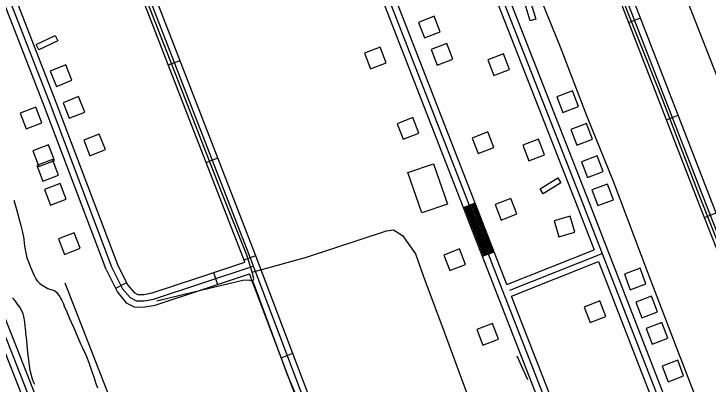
# Model space of a CAD drawing. Extents: x 3445503 to 3483459, y 540493 to 566012.
# Drawn here: x 3476792 to 3478450, y 548107 to 548992 of the extents above; entities that cross this region are included whole.
import ezdxf

# ---------------------------------------------------------------- set-up
doc = ezdxf.new("R2010")
doc.units = 0
for name, color, linetype in [('V-BLDG-OTLN', 7, 'Continuous'), ('V-DTCH-CNTR', 7, 'Continuous'), ('V-ROAD-CNTR', 7, 'Continuous'), ('V-SITE-VEGE', 7, 'Continuous'), ('V-TOPO-SHOR', 7, 'Continuous')]:
    doc.layers.add(name, color=color, linetype=linetype)

msp = doc.modelspace()

# ---------------------------------------------------------------- linework, layer by layer
at = {"layer": 'V-BLDG-OTLN'}
for points in [[(3478024.2, 549027.3), (3478038.5, 548979.4), (3478025.1, 548975.4), (3478010.8, 549023.4)], [(3477758.3, 548972), (3477772.9, 548934.7), (3477810.1, 548949.3), (3477795.5, 548986.6)], [(3476845, 548919.2), (3476890.3, 548940.4), (3476896.2, 548927.8), (3476851, 548906.5)], [(3477788.3, 548906.9), (3477803, 548869.7), (3477840.2, 548884.3), (3477825.6, 548921.5)], [(3477681.3, 548875.5), (3477666.9, 548912.8), (3477629.6, 548898.4), (3477644, 548861.1)], [(3477975.8, 548859.5), (3477961.4, 548896.8), (3477924.1, 548882.4), (3477938.5, 548845.1)], [(3476878.3, 548855.7), (3476893.2, 548818.6), (3476930.3, 548833.5), (3476915.4, 548870.6)], [(3478089, 548793.9), (3478103.2, 548756.5), (3478140.6, 548770.7), (3478126.4, 548808.1)], [(3476909, 548779.7), (3476923.9, 548742.6), (3476961, 548757.5), (3476946.1, 548794.6)], [(3476858.6, 548732.2), (3476844.1, 548769.5), (3476806.8, 548755), (3476821.3, 548717.7)], [(3477759, 548706.9), (3477744.6, 548744.2), (3477707.3, 548729.8), (3477721.8, 548692.5)], [(3478122.4, 548715.7), (3478136.6, 548678.3), (3478174, 548692.5), (3478159.8, 548729.9)], [(3476958.4, 548690.1), (3476973.3, 548653), (3477010.4, 548667.9), (3476995.5, 548705)], [(3477886.3, 548695.5), (3477901, 548658.2), (3477938.2, 548672.8), (3477923.6, 548710.1)], [(3478059.1, 548655.4), (3478044.7, 548692.7), (3478007.4, 548678.3), (3478021.8, 548641)], [(3476888.5, 548641.8), (3476874.1, 548679.1), (3476836.8, 548664.6), (3476851.2, 548627.3)], [(3478148, 548638.7), (3478162.2, 548601.3), (3478199.6, 548615.5), (3478185.4, 548652.9)], [(3476898, 548607.1), (3476883.5, 548644.4), (3476846.2, 548630), (3476860.7, 548592.6)], [(3477827.6, 548537.7), (3477766.4, 548516.4), (3477732.9, 548612.9), (3477794.1, 548634.1)], [(3476916.5, 548549.4), (3476902.1, 548586.7), (3476864.8, 548572.3), (3476879.2, 548535)], [(3478048.7, 548574.2), (3478091.5, 548600.1), (3478098.7, 548588.1), (3478056, 548562.2)], [(3478172.3, 548571.3), (3478186.5, 548533.9), (3478223.9, 548548.1), (3478209.7, 548585.5)], [(3477941.2, 548536.5), (3477955.9, 548499.3), (3477993.1, 548514), (3477978.5, 548551.2)], [(3478093.2, 548459.3), (3478131.6, 548470.4), (3478120.5, 548508.8), (3478082.1, 548497.7)], [(3476950, 548431.8), (3476935.5, 548469.1), (3476898.2, 548454.7), (3476912.7, 548417.4)], [(3477870.8, 548393), (3477856.4, 548430.3), (3477819.1, 548415.8), (3477833.5, 548378.5)], [(3478250.2, 548369.8), (3478264.4, 548332.4), (3478301.8, 548346.6), (3478287.6, 548384)], [(3478205.8, 548268.7), (3478191.2, 548305.9), (3478153.9, 548291.4), (3478168.5, 548254.1)], [(3478277.8, 548303), (3478292, 548265.6), (3478329.4, 548279.8), (3478315.2, 548317.2)], [(3478302.3, 548240.3), (3478316.5, 548202.9), (3478353.9, 548217.1), (3478339.7, 548254.5)], [(3477949.1, 548214.9), (3477934.7, 548252.2), (3477897.4, 548237.7), (3477911.8, 548200.4)], [(3478340.2, 548150.3), (3478354.4, 548112.9), (3478391.8, 548127.1), (3478377.6, 548164.5)]]:
    msp.add_lwpolyline(points, close=True, dxfattribs=at)
at = {"layer": 'V-DTCH-CNTR'}
for points in [[(3477362.6, 548352.5), (3477364.8, 548359.4), (3477360.8, 548374.7), (3477348, 548415.7), (3477288.6, 548564.4), (3477178, 548848.8), (3477076.2, 549108.7), (3476977, 549360.4), (3476909.7, 549546), (3476866.1, 549655.5)], [(3478720.4, 547808), (3478683.4, 547906.3), (3478660, 547967.9), (3478584.2, 548158.9), (3478504.2, 548368), (3478425.3, 548567.3), (3478337.7, 548796.1), (3478228.5, 549073.1)], [(3478789.3, 548012.5), (3478742.9, 548128.9), (3478653.9, 548358.4), (3478572, 548578.4), (3478473.1, 548838.3), (3478384.4, 549066.2)], [(3477360.8, 548374.7), (3477490.9, 548410.6), (3477682, 548473.5), (3477698.6, 548476.1), (3477719.8, 548462.8), (3477751.1, 548418.3), (3477773.9, 548353.2), (3477814.2, 548247.2), (3477886.1, 548053.2), (3478017.3, 547732.3)], [(3477582.7, 547806.1), (3477445.5, 548129.4), (3477368, 548339.3), (3477362.6, 548352.5), (3477353.6, 548355.4), (3477338.4, 548354.8), (3477221.8, 548327), (3477133.2, 548305.2)]]:
    msp.add_lwpolyline(points, dxfattribs=at)
at = {"layer": 'V-ROAD-CNTR'}
for p, q in [((3478260.6, 548972), (3478288.6, 548982.9)), ((3477160.7, 548870.1), (3477188.7, 548880.9)), ((3478351, 548739), (3478379, 548749.8)), ((3477251.1, 548637), (3477279.1, 548647.9)), ((3477866, 548529.4), (3477893.9, 548540.3)), ((3478441.6, 548505.9), (3478469.5, 548516.8)), ((3477911.3, 548412.9), (3477939.3, 548423.8)), ((3477341.7, 548404.1), (3477369.7, 548414.7)), ((3477268.2, 548373.7), (3477277.7, 548345.2)), ((3477060.9, 548349.5), (3477034.1, 548336.1)), ((3477430.1, 548170.3), (3477458.2, 548180.9))]:
    msp.add_line(p, q, dxfattribs=at)
for points in [[(3479114.8, 546836.4), (3478776.4, 547695), (3478446.1, 548535.2), (3478132.8, 549343.1), (3477894.7, 549948.2), (3477633.5, 550642), (3477629.4, 550660.7), (3477631.6, 550676.6), (3477637.2, 550692), (3477648.3, 550703.6), (3477669.3, 550714.3), (3477716.2, 550738.6), (3477726, 550749.9), (3477732.7, 550762.4), (3477736.2, 550775.3), (3477736.4, 550790.9), (3477734.3, 550806.2), (3477719.2, 550845.9), (3477578.5, 551210.2), (3477452.4, 551557.9)], [(3479100.8, 546830.9), (3478762.5, 547689.5), (3478432.2, 548529.8), (3478118.8, 549337.6), (3477880.7, 549942.8), (3477619.1, 550637.8), (3477614.1, 550660.1), (3477617, 550680.2), (3477624.2, 550700.1), (3477639.2, 550715.8), (3477662.5, 550727.7), (3477706.8, 550750.6), (3477713.6, 550758.4), (3477718.6, 550767.9), (3477721.2, 550777.5), (3477721.4, 550790), (3477719.7, 550802.5), (3477705.2, 550840.6), (3477564.4, 551204.9), (3477438.3, 551552.8)], [(3477071.8, 551327.3), (3477494.8, 550222), (3477811.1, 549406.2), (3478152.8, 548533.8), (3478426.9, 547826.4), (3478672, 547204.9), (3478722.1, 547082.6), (3478796.9, 546893), (3478864.3, 546709.9)], [(3477085.9, 551332.7), (3477508.8, 550227.4), (3477825.1, 549411.7), (3478166.8, 548539.2), (3478440.8, 547831.9), (3478685.9, 547210.5), (3478736, 547088.2), (3478810.9, 546898.4), (3478878.4, 546715.1)], [(3478627.4, 546625.9), (3478252, 547580.2), (3477978.8, 548281), (3477592.9, 549272.3), (3477302.5, 550016.9), (3476951.6, 550923.6), (3476882.3, 551103.7), (3476836.6, 551207.4)], [(3478613.4, 546620.5), (3478238, 547574.7), (3477964.8, 548275.5), (3477578.9, 549266.9), (3477288.6, 550011.5), (3476937.6, 550918.2), (3476868.4, 551098), (3476822.8, 551201.3)], [(3478296.3, 546039.2), (3478195.7, 546296.9), (3478120.9, 546488), (3477825.2, 547231), (3477600.7, 547804.3), (3477368.4, 548418.2), (3477244.1, 548737.9), (3476896.7, 549634.2), (3476496.3, 550631.4), (3476398.8, 550925.5)], [(3477343.6, 548398.8), (3477340.4, 548407.5), (3477216.1, 548727.1), (3476868.8, 549623.2), (3476468.1, 550621), (3476372.9, 550908.5)], [(3476396.2, 550885.7), (3476482.2, 550626.2), (3476882.7, 549628.7), (3477230.1, 548732.5), (3477354.4, 548412.9), (3477586.7, 547798.9), (3477811.3, 547225.5), (3478106.9, 546482.4), (3478181.8, 546291.4), (3478282.2, 546034.2)], [(3476091.7, 550728.7), (3476472.8, 549753.7), (3476633.8, 549361), (3476861.8, 548777.2), (3477011.1, 548382.2)], [(3476105.7, 550734.2), (3476486.7, 549759.2), (3476647.7, 549366.6), (3476875.8, 548782.5), (3477025.1, 548387.5)], [(3476119.7, 550739.7), (3476500.6, 549764.8), (3476661.6, 549372.2), (3476889.8, 548787.9), (3477039.2, 548392.8)], [(3475837.8, 550563.2), (3475922.6, 550338.7), (3476245.2, 549528.7), (3476396.4, 549140.1), (3476641.7, 548506.4), (3476770.4, 548182.1), (3476890.1, 547876.8)], [(3475851.8, 550568.5), (3475936.6, 550344.1), (3476259.2, 549534.2), (3476410.4, 549145.6), (3476655.7, 548511.8), (3476784.4, 548187.6), (3476904.1, 547882.3)], [(3475865.9, 550573.8), (3475950.6, 550349.5), (3476273.1, 549539.7), (3476424.4, 549151), (3476669.7, 548517.3), (3476798.4, 548193.1), (3476918.1, 547887.8)], [(3477627.9, 549837.1), (3477797.2, 549400.8), (3478138.9, 548528.3), (3478177.7, 548428)], [(3479128.7, 546841.9), (3478790.4, 547700.5), (3478460.1, 548540.7), (3478146.8, 549348.5), (3477955.1, 549835.7)], [(3477969.7, 548345.6), (3477606.9, 549277.8), (3477421.5, 549753.1)], [(3478520.9, 547813.3), (3478456.6, 547982.5), (3478379.3, 548183), (3478306.6, 548373.9), (3478223.9, 548591.7), (3478160.7, 548748.8), (3478097.6, 548912.6), (3478009, 549131.2)], [(3477930.9, 548420.5), (3477885.5, 548537)], [(3477933.7, 548421.6), (3477888.3, 548538.1)], [(3477936.5, 548422.7), (3477891.1, 548539.2)], [(3477914.1, 548414), (3477868.8, 548530.5)], [(3477916.9, 548415.1), (3477871.6, 548531.6)], [(3477919.7, 548416.2), (3477874.4, 548532.6)], [(3477922.5, 548417.3), (3477877.2, 548533.7)], [(3477925.3, 548418.3), (3477880, 548534.8)], [(3477928.1, 548419.4), (3477882.8, 548535.9)], [(3477969.7, 548345.6), (3478177.7, 548428)], [(3477976.4, 548332.1), (3478197.1, 548419.6)], [(3477025.1, 548387.5), (3477051.4, 548335.1), (3477069.7, 548313.9), (3477084.4, 548306.3), (3477103.1, 548306.5), (3477125.5, 548310.5), (3477235.5, 548347), (3477363.2, 548389.5)], [(3477038.6, 548394.2), (3477064, 548343.4), (3477079.1, 548325.9), (3477087.9, 548321.3), (3477101.7, 548321.5), (3477121.8, 548325.1), (3477230.8, 548361.2), (3477343.6, 548398.8)], [(3477980.6, 548317.7), (3478188.6, 548400)], [(3478188.6, 548400), (3478412.9, 547821), (3478658.1, 547199.3), (3478708.2, 547077), (3478739.8, 546996.7)], [(3477011.7, 548380.8), (3477038.8, 548326.7), (3477060.2, 548301.9), (3477080.8, 548291.2), (3477104.5, 548291.6), (3477129.2, 548295.9), (3477240.2, 548332.8), (3477354.3, 548370.8)], [(3478266.1, 546034.1), (3478167.8, 546285.9), (3478093, 546476.9), (3477797.3, 547220), (3477572.7, 547793.5), (3477354.3, 548370.8)], [(3478530.6, 546913), (3478265.9, 547585.7), (3477992.7, 548286.4), (3477980.6, 548317.7)]]:
    msp.add_lwpolyline(points, dxfattribs=at)
at = {"layer": 'V-SITE-VEGE'}
for points in [[(3476791.4, 548546.9), (3476798.3, 548522.6), (3476802.8, 548507.4), (3476808, 548486.3), (3476811.5, 548473.4), (3476815.1, 548454.8), (3476816.4, 548443.2), (3476817.2, 548438.2), (3476817.8, 548432.7), (3476821.6, 548413.1), (3476822.8, 548408.8), (3476827.7, 548395.3)], [(3476827.7, 548395.3), (3476831.4, 548386.6), (3476840.3, 548367), (3476844.4, 548358.5), (3476847.3, 548353.8), (3476853.6, 548347.4), (3476858.8, 548343.8), (3476873, 548335.9), (3476879.5, 548333.5), (3476882.9, 548332.8), (3476889, 548331.1), (3476894.4, 548326), (3476897.5, 548321.3), (3476901.5, 548315.8), (3476903.1, 548312.6), (3476905.2, 548309), (3476909.9, 548298.8), (3476912, 548293.3), (3476918, 548280), (3476924.7, 548264.1), (3476934, 548243.2), (3476945.3, 548216.9), (3476951.1, 548203.8), (3476955, 548195.4), (3476960.8, 548182.2), (3476964.7, 548172.9), (3476970.4, 548158.6), (3476973.9, 548149.2), (3476978.8, 548134.7), (3476982.3, 548124.7), (3476987.4, 548108.7), (3476991.5, 548098.1)], [(3476824.1, 548190.8), (3476822.2, 548211.1), (3476821.5, 548218.4), (3476820.3, 548228.1), (3476820.1, 548231.1), (3476819, 548240.6), (3476818.4, 548244.2), (3476817.4, 548256.4), (3476815.5, 548268.8), (3476813.6, 548275.2), (3476809.3, 548285.3), (3476805.6, 548291.1), (3476800.2, 548298.5), (3476797.1, 548303.4), (3476792.1, 548309.1), (3476788.5, 548313.6)], [(3476841.4, 548106), (3476838.5, 548112.5), (3476836.2, 548118.9), (3476832.8, 548131.1), (3476830.8, 548139.6), (3476828.8, 548150.7), (3476828, 548158.6), (3476826.2, 548170.6), (3476824.1, 548190.8)]]:
    msp.add_lwpolyline(points, dxfattribs=at)
at = {"layer": 'V-TOPO-SHOR'}
msp.add_line((3477993.3, 548174.5), (3478019, 548118), dxfattribs=at)
msp.add_lwpolyline([(3476913.4, 548349.7), (3477219.1, 547564.7), (3477493.5, 546866.5), (3477656.7, 546439.2), (3477698.4, 546338.5)], dxfattribs=at)

doc.saveas('drawing.dxf')
